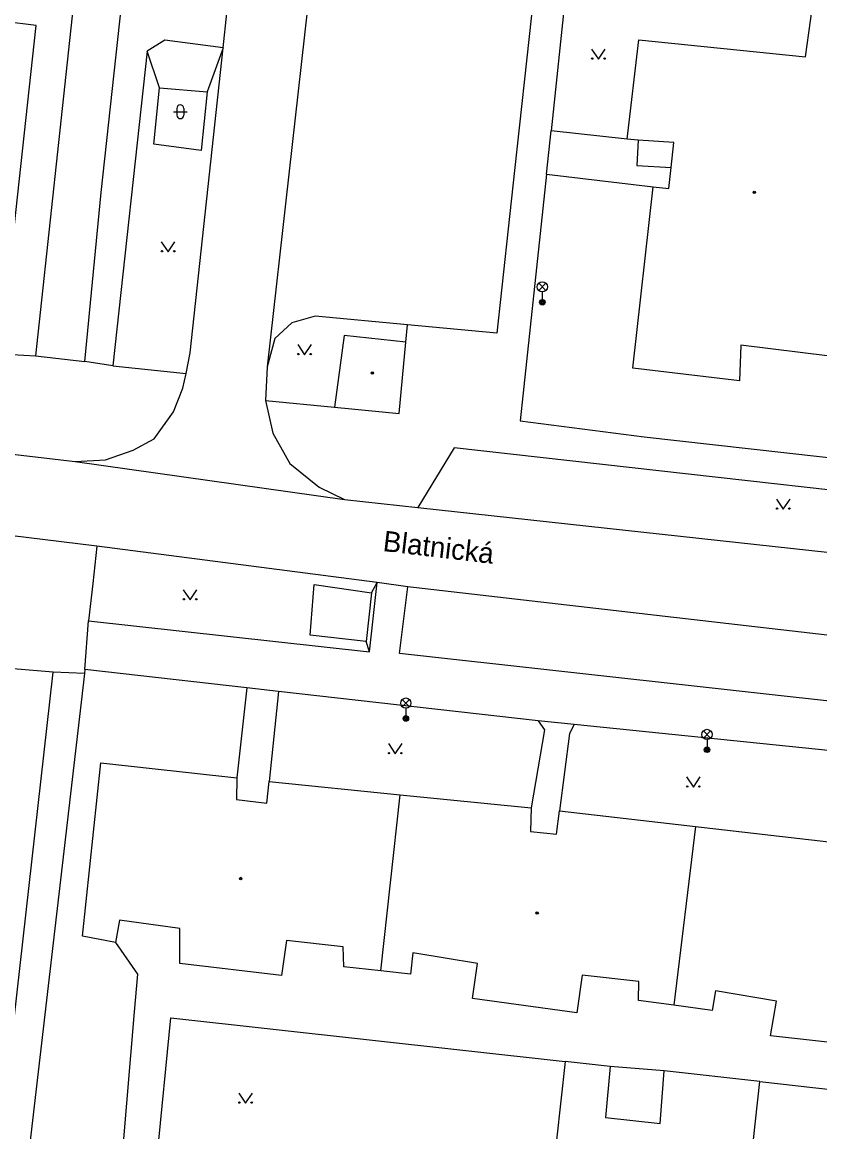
# Model space of a CAD drawing. Extents: x -595546 to -593986, y -1160845 to -1159202.
# Drawn here: x -594229.1 to -594170.7, y -1159681.6 to -1159600.3 of the extents above; entities that cross this region are included whole.
import ezdxf

# ---------------------------------------------------------------- set-up
doc = ezdxf.new("R2010")
doc.units = 0
for name, color, linetype in [('Level 33', 7, 'Continuous'), ('Level 36', 7, 'Continuous'), ('Level 39', 7, 'Continuous'), ('Nazvy ulic', 7, 'Continuous'), ('Specificka linie pasportu komunikaci', 7, 'Continuous'), ('TM - budovy zdene_ betonove - VP', 7, 'Continuous'), ('TM - chodniky - VP', 7, 'Continuous'), ('TM - komunikace - VP', 7, 'Continuous'), ('TM - rozhrani ploch obecne - VP', 7, 'Continuous')]:
    doc.layers.add(name, color=color, linetype=linetype)

msp = doc.modelspace()

# ---------------------------------------------------------------- linework, layer by layer
at = {"layer": 'Level 33'}
for p, q in [((-594191.325, -1159619.97), (-594190.795, -1159619.44)), ((-594191.325, -1159619.44), (-594190.795, -1159619.97)), ((-594191.06, -1159620.08), (-594191.06, -1159620.83)), ((-594201.315, -1159650.45), (-594200.785, -1159649.92)), ((-594201.315, -1159649.92), (-594200.785, -1159650.45)), ((-594201.05, -1159650.56), (-594201.05, -1159651.31)), ((-594179.265, -1159652.74), (-594178.735, -1159652.21)), ((-594179.265, -1159652.21), (-594178.735, -1159652.74)), ((-594179, -1159652.85), (-594179, -1159653.6))]:
    msp.add_line(p, q, dxfattribs=at)
for centre, radius in [((-594191.06, -1159619.705), 0.375), ((-594191.06, -1159620.83), 0.2), ((-594191.06, -1159620.83), 0.145), ((-594191.06, -1159620.83), 0.0876), ((-594201.05, -1159650.185), 0.375), ((-594201.05, -1159651.31), 0.2), ((-594201.05, -1159651.31), 0.145), ((-594201.05, -1159651.31), 0.0876), ((-594179, -1159652.475), 0.375), ((-594179, -1159653.6), 0.2), ((-594179, -1159653.6), 0.145), ((-594179, -1159653.6), 0.0876)]:
    msp.add_circle(centre, radius, dxfattribs=at)
at = {"layer": 'Level 36'}
for p, q in [((-594218.066, -1159606.886), (-594217.066, -1159606.886)), ((-594217.816, -1159606.636), (-594217.816, -1159607.136)), ((-594217.316, -1159606.636), (-594217.316, -1159607.136))]:
    msp.add_line(p, q, dxfattribs=at)
for points in [[(-594187.45, -1159602.29), (-594186.95, -1159603.04), (-594186.45, -1159602.29)], [(-594218.96, -1159616.4), (-594218.46, -1159617.15), (-594217.96, -1159616.4)], [(-594208.97, -1159623.93), (-594208.47, -1159624.68), (-594207.97, -1159623.93)], [(-594173.92, -1159635.24), (-594173.42, -1159635.99), (-594172.92, -1159635.24)], [(-594217.35, -1159641.88), (-594216.85, -1159642.63), (-594216.35, -1159641.88)], [(-594202.33, -1159653.15), (-594201.83, -1159653.9), (-594201.33, -1159653.15)], [(-594180.5, -1159655.59), (-594180, -1159656.34), (-594179.5, -1159655.59)], [(-594213.29, -1159678.74), (-594212.79, -1159679.49), (-594212.29, -1159678.74)]]:
    msp.add_lwpolyline(points, dxfattribs=at)
for centre in [(-594187.4, -1159602.99), (-594186.501, -1159602.99), (-594218.91, -1159617.1), (-594218.011, -1159617.1), (-594208.92, -1159624.63), (-594208.021, -1159624.63), (-594173.87, -1159635.94), (-594172.971, -1159635.94), (-594217.3, -1159642.58), (-594216.401, -1159642.58), (-594202.28, -1159653.85), (-594201.381, -1159653.85), (-594180.45, -1159656.29), (-594179.551, -1159656.29), (-594213.24, -1159679.44), (-594212.341, -1159679.44)]:
    msp.add_circle(centre, 0.05, dxfattribs=at)
for centre, start, end in [((-594217.566, -1159606.636), 0, 180), ((-594217.566, -1159607.136), 180, 0)]:
    msp.add_arc(centre, 0.25, start, end, dxfattribs=at)
at = {"layer": 'Level 39'}
for centre, radius in [((-594175.54, -1159612.79), 0.09), ((-594175.54, -1159612.79), 0.0398), ((-594203.5, -1159626.02), 0.09), ((-594203.5, -1159626.02), 0.0398), ((-594213.14, -1159663.03), 0.09), ((-594213.14, -1159663.03), 0.0398), ((-594191.44, -1159665.55), 0.09), ((-594191.44, -1159665.55), 0.0398)]:
    msp.add_circle(centre, radius, dxfattribs=at)
at = {"layer": 'Specificka linie pasportu komunikaci'}
for points in [[(-594206.45, -1159583.21), (-594211.21, -1159625.55)], [(-594214.44, -1159602.21), (-594215.6, -1159605.43)], [(-594219.09, -1159605.13), (-594219.99, -1159602.45)], [(-594190.76, -1159611.45), (-594190.41, -1159608.28)], [(-594231.61, -1159624.55), (-594228.16, -1159624.75)], [(-594222.51, -1159625.49), (-594224.55, -1159625.18)], [(-594225.27, -1159632.49), (-594205.55, -1159635.27)], [(-594203.56, -1159642.1), (-594203.14, -1159641.35)], [(-594153.9, -1159647.09), (-594200.9, -1159641.67)], [(-594224.55, -1159647.73), (-594224.29, -1159644.15)], [(-594203.71, -1159646.43), (-594203.95, -1159645.67)], [(-594224.58, -1159648.02), (-594226.88, -1159647.93)], [(-594210.38, -1159649.33), (-594212.69, -1159649.07)], [(-594188.73, -1159651.76), (-594191.37, -1159651.47)], [(-594186.09, -1159676.79), (-594189.39, -1159676.43)], [(-594175.12, -1159677.89), (-594182.14, -1159677.12)]]:
    msp.add_lwpolyline(points, dxfattribs=at)
at = {"layer": 'TM - budovy zdene_ betonove - VP'}
for points in [[(-594171.79, -1159602.86), (-594171.3, -1159599.35)], [(-594184.85, -1159608.9), (-594183.99, -1159601.61)], [(-594183.99, -1159601.61), (-594171.79, -1159602.86)], [(-594184.05, -1159608.96), (-594184.85, -1159608.9)], [(-594181.42, -1159609.14), (-594184.05, -1159608.96)], [(-594181.63, -1159610.97), (-594181.42, -1159609.14)], [(-594181.8, -1159612.5), (-594181.63, -1159610.97)], [(-594184.43, -1159625.65), (-594182.95, -1159612.37)], [(-594182.95, -1159612.37), (-594181.8, -1159612.5)], [(-594205.58, -1159623.26), (-594206.27, -1159628.51)], [(-594201.05, -1159623.76), (-594205.58, -1159623.26)], [(-594201.55, -1159628.97), (-594201.05, -1159623.76)], [(-594176.53, -1159623.98), (-594176.61, -1159626.58)], [(-594163.68, -1159625.57), (-594176.53, -1159623.98)], [(-594176.61, -1159626.58), (-594184.43, -1159625.65)], [(-594206.27, -1159628.51), (-594201.55, -1159628.97)], [(-594224.73, -1159667.24), (-594223.39, -1159654.55)], [(-594223.39, -1159654.55), (-594213.43, -1159655.66)], [(-594213.43, -1159655.66), (-594213.46, -1159657.25)], [(-594211.23, -1159657.5), (-594211.06, -1159655.92)], [(-594211.06, -1159655.92), (-594201.46, -1159656.89)], [(-594213.46, -1159657.25), (-594211.23, -1159657.5)], [(-594202.89, -1159669.8), (-594201.46, -1159656.89)], [(-594201.46, -1159656.89), (-594191.88, -1159657.85)], [(-594191.88, -1159657.85), (-594191.93, -1159659.58)], [(-594190.02, -1159659.79), (-594189.8, -1159658.08)], [(-594189.8, -1159658.08), (-594179.85, -1159659.22)], [(-594179.85, -1159659.22), (-594181.44, -1159672.31)], [(-594179.85, -1159659.22), (-594170.08, -1159660.33)], [(-594191.93, -1159659.58), (-594190.02, -1159659.79)], [(-594222.01, -1159666.08), (-594222.31, -1159667.71)], [(-594217.61, -1159666.7), (-594222.01, -1159666.08)], [(-594222.31, -1159667.71), (-594224.73, -1159667.24)], [(-594217.6, -1159669.25), (-594217.61, -1159666.7)], [(-594209.8, -1159667.57), (-594210.15, -1159670.14)], [(-594205.64, -1159668.03), (-594209.8, -1159667.57)], [(-594205.6, -1159669.5), (-594205.64, -1159668.03)], [(-594200.53, -1159668.46), (-594200.71, -1159670.04)], [(-594195.81, -1159669.25), (-594200.53, -1159668.46)], [(-594210.15, -1159670.14), (-594217.6, -1159669.25)], [(-594202.89, -1159669.8), (-594205.6, -1159669.5)], [(-594200.71, -1159670.04), (-594202.89, -1159669.8)], [(-594196.16, -1159671.82), (-594195.81, -1159669.25)], [(-594188.15, -1159670.11), (-594188.53, -1159672.87)], [(-594183.99, -1159670.57), (-594188.15, -1159670.11)], [(-594184.01, -1159671.97), (-594183.99, -1159670.57)], [(-594178.39, -1159671.25), (-594178.61, -1159672.7)], [(-594173.92, -1159672.02), (-594178.39, -1159671.25)], [(-594188.53, -1159672.87), (-594196.16, -1159671.82)], [(-594181.44, -1159672.31), (-594184.01, -1159671.97)], [(-594178.61, -1159672.7), (-594181.44, -1159672.31)], [(-594174.34, -1159674.54), (-594173.92, -1159672.02)], [(-594166.87, -1159675.37), (-594174.34, -1159674.54)]]:
    msp.add_lwpolyline(points, dxfattribs=at)
at = {"layer": 'TM - chodniky - VP'}
for points in [[(-594222.65, -1159573.56), (-594228.16, -1159624.75)], [(-594223.36, -1159612.8), (-594219.13, -1159574)], [(-594189.35, -1159598.25), (-594190.41, -1159608.28)], [(-594230.58, -1159623.25), (-594228.11, -1159600.57)], [(-594228.11, -1159600.57), (-594230.49, -1159600.27)], [(-594218.7, -1159601.64), (-594219.99, -1159602.45)], [(-594214.44, -1159602.21), (-594218.7, -1159601.64)], [(-594219.99, -1159602.45), (-594222.51, -1159625.49)], [(-594184.85, -1159608.9), (-594190.41, -1159608.28)], [(-594190.76, -1159611.45), (-594192.67, -1159629.52)], [(-594190.76, -1159611.45), (-594182.95, -1159612.37)], [(-594224.55, -1159625.18), (-594223.36, -1159612.8)], [(-594201.05, -1159623.76), (-594200.93, -1159622.49)], [(-594228.16, -1159624.75), (-594224.55, -1159625.18)], [(-594222.51, -1159625.49), (-594217.15, -1159626.04)], [(-594211.32, -1159628.03), (-594206.27, -1159628.51)], [(-594192.67, -1159629.52), (-594183.6, -1159630.69)], [(-594183.6, -1159630.69), (-594147.26, -1159634.76), (-594146.73, -1159634.82)], [(-594197.52, -1159631.49), (-594200.18, -1159635.86)], [(-594148.42, -1159637), (-594197.52, -1159631.49)], [(-594223.67, -1159638.7), (-594223.98, -1159641.43)], [(-594223.98, -1159641.43), (-594224.29, -1159644.15)], [(-594203.71, -1159646.43), (-594203.14, -1159641.35)], [(-594224.29, -1159644.15), (-594203.71, -1159646.43)], [(-594226.88, -1159647.93), (-594230.38, -1159647.63)], [(-594229.98, -1159675.48), (-594226.88, -1159647.93)], [(-594224.55, -1159647.73), (-594224.58, -1159648.02)], [(-594212.69, -1159649.07), (-594224.55, -1159647.73)], [(-594224.58, -1159648.02), (-594228.64, -1159682.85)], [(-594212.69, -1159649.07), (-594213.43, -1159655.66)], [(-594210.38, -1159649.33), (-594211.06, -1159655.92)], [(-594191.37, -1159651.47), (-594210.38, -1159649.33)], [(-594191.37, -1159651.47), (-594190.9, -1159652.14)], [(-594188.73, -1159651.76), (-594189.06, -1159652.42)], [(-594169.88, -1159653.67), (-594188.73, -1159651.76)], [(-594190.9, -1159652.14), (-594191.88, -1159657.85)], [(-594189.06, -1159652.42), (-594189.8, -1159658.08)], [(-594222.31, -1159667.71), (-594220.7, -1159670.03)], [(-594220.7, -1159670.03), (-594220.94, -1159672.8)], [(-594220.94, -1159672.8), (-594221.77, -1159682.68)], [(-594219.27, -1159683.43), (-594218.25, -1159673.24)], [(-594218.25, -1159673.24), (-594189.39, -1159676.43)], [(-594189.39, -1159676.43), (-594190.03, -1159682.19)], [(-594186.09, -1159676.79), (-594186.44, -1159680.52)], [(-594182.14, -1159677.12), (-594186.09, -1159676.79)], [(-594182.44, -1159680.96), (-594182.14, -1159677.12)], [(-594175.77, -1159683.71), (-594175.12, -1159677.89)], [(-594175.12, -1159677.89), (-594136.93, -1159682.21)], [(-594186.44, -1159680.52), (-594182.44, -1159680.96)]]:
    msp.add_lwpolyline(points, dxfattribs=at)
at = {"layer": 'TM - komunikace - VP'}
for points in [[(-594190.61, -1159588.42), (-594193.1, -1159611.19)], [(-594214.44, -1159602.21), (-594214.16, -1159599.67)], [(-594216.85, -1159624.54), (-594214.44, -1159602.21)], [(-594193.1, -1159611.19), (-594194.4, -1159623.1)], [(-594207.7, -1159621.84), (-594209.41, -1159622.34)], [(-594200.93, -1159622.49), (-594207.7, -1159621.84)], [(-594209.41, -1159622.34), (-594210.65, -1159623.48)], [(-594194.4, -1159623.1), (-594200.93, -1159622.49)], [(-594210.65, -1159623.48), (-594211.21, -1159625.55)], [(-594217.15, -1159626.04), (-594216.85, -1159624.54)], [(-594211.21, -1159625.55), (-594211.32, -1159628.03)], [(-594217.37, -1159627.13), (-594217.15, -1159626.04)], [(-594218.07, -1159628.85), (-594217.37, -1159627.13)], [(-594211.32, -1159628.03), (-594210.79, -1159630.43)], [(-594223.67, -1159638.7), (-594303.13, -1159628.96)], [(-594219.49, -1159630.83), (-594218.07, -1159628.85)], [(-594221.02, -1159631.67), (-594219.49, -1159630.83)], [(-594210.79, -1159630.43), (-594209.55, -1159632.65)], [(-594223.04, -1159632.37), (-594221.02, -1159631.67)], [(-594231.54, -1159631.76), (-594225.27, -1159632.49)], [(-594225.27, -1159632.49), (-594223.04, -1159632.37)], [(-594209.55, -1159632.65), (-594207.41, -1159634.37)], [(-594207.41, -1159634.37), (-594205.55, -1159635.27)], [(-594205.55, -1159635.27), (-594200.18, -1159635.86)], [(-594200.18, -1159635.86), (-594148.07, -1159641.55)], [(-594203.14, -1159641.35), (-594223.67, -1159638.7)], [(-594200.9, -1159641.67), (-594203.14, -1159641.35)], [(-594201.51, -1159646.55), (-594200.9, -1159641.67)], [(-594154.42, -1159651.78), (-594201.51, -1159646.55)]]:
    msp.add_lwpolyline(points, dxfattribs=at)
at = {"layer": 'TM - rozhrani ploch obecne - VP'}
for points in [[(-594219.5, -1159609.25), (-594219.09, -1159605.13)], [(-594219.09, -1159605.13), (-594215.6, -1159605.43)], [(-594215.6, -1159605.43), (-594216.04, -1159609.73)], [(-594216.04, -1159609.73), (-594219.5, -1159609.25)], [(-594184.05, -1159608.96), (-594184.13, -1159610.82), (-594181.63, -1159610.97)], [(-594208.05, -1159645.21), (-594207.77, -1159641.51)], [(-594207.77, -1159641.51), (-594203.56, -1159642.1)], [(-594203.56, -1159642.1), (-594203.95, -1159645.67)], [(-594203.95, -1159645.67), (-594208.05, -1159645.21)]]:
    msp.add_lwpolyline(points, dxfattribs=at)

# ---------------------------------------------------------------- texts
at = {"layer": 'Nazvy ulic'}
msp.add_text('Blatnická', height=1.5, rotation=353.32898, dxfattribs=at).set_placement((-594202.783, -1159639.042))

doc.saveas('drawing.dxf')
